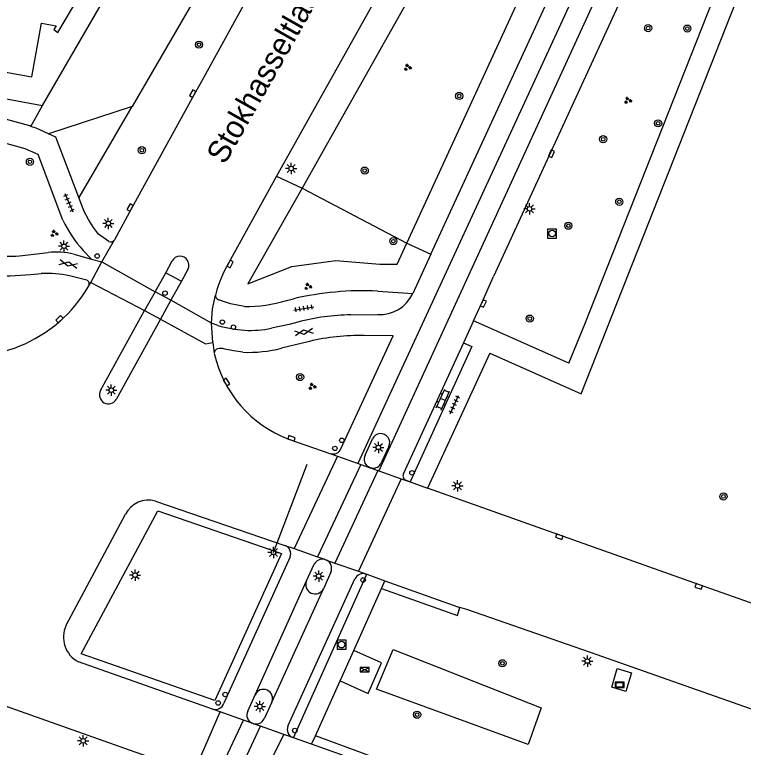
# Model space of a CAD drawing. Extents: x 132999 to 136000, y 398499 to 400501.
# Drawn here: x 133446.5 to 133527.8, y 399333.1 to 399414.8 of the extents above; entities that cross this region are included whole.
import ezdxf

# ---------------------------------------------------------------- set-up
doc = ezdxf.new("R2010")
doc.units = 0
for name, color, linetype in [('gg-afsc-hekwerk', 7, 'Continuous'), ('gg-anno-openbare ruimte label', 7, 'Continuous'), ('gg-bbg-hoofdgebouw', 7, 'Continuous'), ('gg-knt-verharding', 7, 'Continuous'), ('gg-knt-verharding nz', 7, 'Continuous'), ('gt-grn-groengrens', 7, 'Continuous'), ('gt-knt-lijn portaal', 7, 'Continuous'), ('gt-symb-boom', 7, 'Continuous'), ('gt-symb-drukknoppaal', 7, 'Continuous'), ('gt-symb-gesloten verharding', 7, 'Continuous'), ('gt-symb-groenvak', 7, 'Continuous'), ('gt-symb-klinker verharding', 7, 'Continuous'), ('gt-symb-kolk', 7, 'Continuous'), ('gt-symb-lichtmast', 7, 'Continuous'), ('gt-symb-reclamebord', 7, 'Continuous'), ('gt-symb-rioolschacht', 7, 'Continuous'), ('gt-symb-tegel verharding', 7, 'Continuous'), ('gt-symb-verkeersregelinstallatiekast', 7, 'Continuous'), ('gt-symb-verkeersregelinstallatiepaal', 7, 'Continuous')]:
    doc.layers.add(name, color=color, linetype=linetype)

# ---------------------------------------------------------------- blocks, each defined once
blk = doc.blocks.new('gt0-LMAST')
at = {"layer": 'gt-symb-lichtmast'}
for p, q in [((-0.182, 0.173), (-0.447, 0.438)), ((-0.005, 0.246), (-0.005, 0.621)), ((0.172, 0.173), (0.437, 0.438)), ((-0.255, -0.004), (-0.63, -0.004)), ((-0.182, -0.181), (-0.447, -0.446)), ((-0.005, -0.254), (-0.005, -0.629)), ((0.437, -0.446), (0.172, -0.181)), ((0.245, -0.004), (0.62, -0.004))]:
    blk.add_line(p, q, dxfattribs=at)
blk.add_circle((-0.005, -0.004), 0.25, dxfattribs=at)
blk = doc.blocks.new('gt0-VIPAAL')
at = {"layer": 'gt-symb-verkeersregelinstallatiepaal'}
blk.add_circle((0, 0), 0.25, dxfattribs=at)
blk = doc.blocks.new('gt0-DPAAL')
at = {"layer": 'gt-symb-drukknoppaal'}
blk.add_circle((0, 0), 0.25, dxfattribs=at)
blk = doc.blocks.new('gt0-RS')
at = {"layer": 'gt-symb-rioolschacht'}
blk.add_lwpolyline([(-0.5, -0.5), (0.5, -0.5), (0.5, 0.5), (-0.5, 0.5)], close=True, dxfattribs=at)
blk.add_circle((0, 0), 0.375, dxfattribs=at)
blk = doc.blocks.new('gt0-BOOM')
at = {"layer": 'gt-symb-boom'}
for radius in [0.4, 0.2]:
    blk.add_circle((0, 0), radius, dxfattribs=at)
blk = doc.blocks.new('gt0-KOLK')
at = {"layer": 'gt-symb-kolk'}
blk.add_lwpolyline([(0, 0), (0.375, 0), (0.375, 0.4), (-0.375, 0.4), (-0.375, 0), (0, 0)], dxfattribs=at)
blk = doc.blocks.new('gt0-RBORD')
at = {"layer": 'gt-symb-reclamebord'}
blk.add_lwpolyline([(-0.5, 0.295), (-0.5, -0.295), (0.5, -0.295), (0.5, 0.295), (-0.5, 0.295)], dxfattribs=at)
blk.add_lwpolyline([(-0.417, -0.212), (0.417, -0.212), (0.417, 0.212), (-0.417, 0.212)], close=True, dxfattribs=at)
blk = doc.blocks.new('gt0-VRIKST')
at = {"layer": 'gt-symb-verkeersregelinstallatiekast'}
for p, q in [((-0.501, -0.249), (0.501, 0.249)), ((-0.501, 0.249), (0.501, -0.249))]:
    blk.add_line(p, q, dxfattribs=at)
blk.add_lwpolyline([(0.501, 0.249), (-0.501, 0.249), (-0.501, -0.249), (0.501, -0.249)], close=True, dxfattribs=at)
blk = doc.blocks.new('gt0-TEG1')
at = {"layer": 'gt-symb-tegel verharding'}
for p, q in [((-1.125, 0), (1.125, 0)), ((-0.9, -0.25), (-0.9, 0.25)), ((-0.45, -0.25), (-0.45, 0.25)), ((0, -0.25), (0, 0.25)), ((0.45, -0.25), (0.45, 0.25)), ((0.9, -0.25), (0.9, 0.25))]:
    blk.add_line(p, q, dxfattribs=at)
blk = doc.blocks.new('gt0-GRVAK')
at = {"layer": 'gt-symb-groenvak'}
for p, q in [((-0.11, 0.189), (-0.228, 0.24)), ((-0.182, 0.153), (0.088, 0.153)), ((-0.091, 0.211), (-0.156, 0.322)), ((-0.047, 0.214), (-0.047, 0.393)), ((-0.004, 0.211), (0.061, 0.322)), ((0.015, 0.189), (0.133, 0.24)), ((0.262, -0.052), (0.197, 0.059)), ((0.305, -0.049), (0.305, 0.13)), ((0.349, -0.052), (0.414, 0.059)), ((-0.245, -0.228), (-0.363, -0.177)), ((-0.318, -0.264), (-0.047, -0.264)), ((-0.226, -0.206), (-0.291, -0.095)), ((-0.183, -0.203), (-0.183, -0.024)), ((-0.139, -0.206), (-0.074, -0.095)), ((-0.12, -0.228), (-0.002, -0.177)), ((0.243, -0.074), (0.125, -0.023)), ((0.17, -0.11), (0.441, -0.11)), ((0.368, -0.074), (0.486, -0.023))]:
    blk.add_line(p, q, dxfattribs=at)
blk = doc.blocks.new('gt0-GESVH1')
at = {"layer": 'gt-symb-gesloten verharding'}
for p, q in [((-0.992, -0.261), (0.008, 0.239)), ((0.008, -0.261), (-0.992, 0.239)), ((0.008, 0.239), (1.008, -0.261)), ((1.008, 0.239), (0.008, -0.261))]:
    blk.add_line(p, q, dxfattribs=at)
blk = doc.blocks.new('gt0-KL1')
at = {"layer": 'gt-symb-klinker verharding'}
for p, q in [((-1.15, 0.3), (1.15, 0.3)), ((-1, -0.3), (-1, 0.3)), ((-0.5, 0.3), (-0.5, 0.45)), ((0, -0.3), (0, 0.3)), ((0.5, 0.3), (0.5, 0.45)), ((1, -0.3), (1, 0.3)), ((-1.15, -0.3), (1.15, -0.3)), ((-0.5, -0.45), (-0.5, -0.3)), ((0.5, -0.45), (0.5, -0.3))]:
    blk.add_line(p, q, dxfattribs=at)

msp = doc.modelspace()

# ---------------------------------------------------------------- linework, layer by layer
at = {"layer": 'gg-afsc-hekwerk'}
msp.add_line((133449.585, 399404.679), (133459.657, 399422.023), dxfattribs=at)
msp.add_lwpolyline([(133421.766, 399423.752), (133419.266, 399410.285), (133449.585, 399404.679)], dxfattribs=at)
at = {"layer": 'gg-bbg-hoofdgebouw'}
msp.add_lwpolyline([(133455.984, 399420.773), (133455.463, 399420.868), (133454.612, 399419.426), (133450.595, 399420.156), (133450.876, 399421.701), (133430.349, 399425.428), (133427.849, 399411.582), (133448.389, 399407.873), (133449.471, 399413.89), (133451.118, 399413.593), (133450.847, 399413.15), (133451.311, 399412.85), (133455.984, 399420.773)], dxfattribs=at)
at = {"layer": 'gg-knt-verharding'}
for p, q in [((133522.301, 399434.265), (133499.907, 399385.599)), ((133492.915, 399388.109), (133506.946, 399418.557)), ((133475.71, 399396.797), (133470.348, 399387.106)), ((133456.984, 399389.525), (133455.838, 399390.329)), ((133456.215, 399387.231), (133457.621, 399389.703)), ((133447.042, 399387.912), (133450.216, 399388.279)), ((133454.114, 399388.522), (133455.069, 399387.533)), ((133453.071, 399388.108), (133455.069, 399387.533)), ((133455.069, 399387.533), (133456.215, 399387.231)), ((133463.355, 399386.012), (133464.052, 399387.345)), ((133492.915, 399388.109), (133490.894, 399383.698)), ((133448.277, 399385.848), (133449.462, 399385.946)), ((133462.176, 399383.909), (133463.355, 399386.012)), ((133463.355, 399386.012), (133465.11, 399385.094)), ((133465.813, 399386.406), (133465.11, 399385.094)), ((133454.533, 399385.189), (133452.62, 399385.697)), ((133454.602, 399385.153), (133454.533, 399385.189)), ((133465.11, 399385.094), (133463.899, 399382.966)), ((133462.176, 399383.909), (133460.992, 399381.81)), ((133463.899, 399382.966), (133462.176, 399383.909)), ((133468.919, 399383.669), (133468.889, 399383.533)), ((133487.012, 399383.98), (133490.894, 399383.698)), ((133463.899, 399382.966), (133462.765, 399380.869)), ((133476.822, 399382.931), (133477.584, 399383.124)), ((133456.065, 399372.881), (133460.992, 399381.81)), ((133460.992, 399381.81), (133462.765, 399380.869)), ((133462.765, 399380.869), (133457.82, 399371.89)), ((133483.985, 399381.332), (133486.998, 399381.378)), ((133469.168, 399380.162), (133468.455, 399380.394)), ((133497.662, 399380.673), (133496.556, 399378.211)), ((133508.305, 399375.941), (133497.662, 399380.673)), ((133479.373, 399378.371), (133476.27, 399377.603)), ((133496.556, 399378.211), (133489.843, 399363.543)), ((133499.503, 399377.059), (133492.561, 399362.008)), ((133477.031, 399367.472), (133481.75, 399365.841)), ((133485.577, 399365.677), (133486.429, 399367.485)), ((133488.217, 399366.64), (133487.393, 399364.836)), ((133486.141, 399364.281), (133485.948, 399364.372)), ((133486.347, 399364.233), (133486.141, 399364.281)), ((133490.149, 399362.903), (133490.597, 399362.702)), ((133490.597, 399362.702), (133492.561, 399362.008)), ((133462.198, 399360.565), (133476.641, 399355.609)), ((133452.238, 399346.707), (133458.844, 399359.084)), ((133477.224, 399354.327), (133469.826, 399337.997)), ((133481.044, 399354.06), (133481.284, 399353.976)), ((133479.039, 399351.653), (133479.916, 399353.524)), ((133477.587, 399334.142), (133485.797, 399352.391)), ((133481.75, 399352.62), (133480.932, 399350.773)), ((133485.713, 399352.421), (133485.797, 399352.391)), ((133485.797, 399352.391), (133487.795, 399351.675)), ((133476.968, 399335.447), (133484.439, 399351.879)), ((133487.405, 399350.806), (133487.795, 399351.675)), ((133484.312, 399343.905), (133487.405, 399350.806)), ((133482.79, 399340.509), (133484.312, 399343.905)), ((133468.555, 399337.358), (133453.602, 399342.632)), ((133480.041, 399334.376), (133482.79, 399340.509)), ((133472.487, 399337.127), (133473.318, 399338.954)), ((133475.185, 399338.136), (133474.319, 399336.265)), ((133473.149, 399335.719), (133472.984, 399335.777)), ((133479.624, 399333.445), (133480.041, 399334.376)), ((133477.587, 399334.142), (133477.523, 399334.165)), ((133479.624, 399333.445), (133477.587, 399334.142)), ((133486.751, 399330.908), (133479.624, 399333.445))]:
    msp.add_line(p, q, dxfattribs=at)
for points in [[(133499.503, 399377.059), (133509.678, 399372.529), (133528.686, 399420.698), (133530.298, 399424.697), (133531.741, 399428.19), (133534.128, 399433.743)], [(133508.305, 399375.941), (133510.087, 399380.304), (133530.04, 399430.77)], [(133478.932, 399428.488), (133473.018, 399417.751), (133467.138, 399407.03)], [(133492.409, 399426.628), (133488.064, 399418.901), (133475.71, 399396.797)], [(133448.305, 399402.365), (133448.172, 399402.413), (133442.409, 399403.985), (133438.494, 399404.922), (133406.231, 399410.807)], [(133467.138, 399407.03), (133466.532, 399405.925), (133459.537, 399393.215), (133457.621, 399389.703)], [(133451.869, 399391.912), (133449.097, 399399.236), (133447.668, 399399.872), (133441.893, 399401.456), (133437.999, 399402.416), (133431.049, 399403.664)], [(133450.278, 399401.547), (133448.897, 399402.149), (133448.305, 399402.365)], [(133453.653, 399394.439), (133451.085, 399401.172), (133450.278, 399401.547)], [(133455.838, 399390.329), (133455.287, 399391.064), (133454.731, 399391.98), (133454.254, 399392.864), (133453.653, 399394.439)], [(133497.662, 399380.673), (133498.592, 399382.681), (133499.907, 399385.599)], [(133468.455, 399380.394), (133468.545, 399381.993), (133468.889, 399383.533)], [(133472.118, 399382.263), (133470.557, 399382.545), (133469.219, 399383.025)], [(133478.091, 399380.534), (133477.12, 399380.274), (133475.156, 399379.839)], [(133482.893, 399366.378), (133488.707, 399378.995), (133485.485, 399379.028)], [(133496.556, 399378.211), (133497.505, 399377.793), (133490.597, 399362.702)], [(133471.948, 399377.155), (133470.889, 399377.31), (133469.918, 399377.501)], [(133554.374, 399340.129), (133538.484, 399345.714), (133522.879, 399351.222), (133492.561, 399362.008)], [(133468.821, 399338.305), (133453.91, 399343.51), (133462.445, 399359.47), (133476.252, 399354.697), (133468.821, 399338.305)], [(133487.795, 399351.675), (133495.93, 399348.757), (133496.167, 399348.688)], [(133487.405, 399350.806), (133495.903, 399347.785), (133496.167, 399348.688)], [(133839.933, 399236.85), (133839.508, 399236.824), (133826.913, 399239.733), (133811.621, 399243.635), (133794.803, 399248.094), (133776.566, 399253.115), (133751.016, 399260.549), (133724.082, 399269.019), (133708.178, 399274.289), (133692.335, 399279.735), (133664.744, 399289.381), (133636.571, 399299.262), (133551.819, 399329.199), (133510.739, 399343.662), (133496.924, 399348.467), (133496.167, 399348.688)], [(133466.034, 399330.433), (133459.945, 399332.563), (133427.907, 399343.889), (133426.613, 399344.343)], [(133482.79, 399340.509), (133485.93, 399339.102), (133487.413, 399342.516), (133484.312, 399343.905)], [(133513.095, 399339.813), (133513.723, 399341.892), (133515.298, 399341.411), (133514.67, 399339.332), (133513.095, 399339.813)], [(133486.751, 399330.908), (133487.015, 399331.789), (133480.041, 399334.376)]]:
    msp.add_lwpolyline(points, dxfattribs=at)
for centre, radius, start, end in [((133464.913, 399398.112), 14.442, 205.42197, 221.60642), ((133457.204, 399389.965), 0.492, 243.37005, 327.85438), ((133445.564, 399412.925), 25.057, 257.72743, 273.38114), ((133451.206, 399380.897), 7.448, 75.5023, 97.64244), ((133464.934, 399386.878), 0.998, 331.7504, 152.11475), ((133483.974, 399379.425), 15.642, 150.5904, 164.25749), ((133445.451, 399411.14), 25.45, 255.72914, 276.37443), ((133450.094, 399373.809), 12.154, 78.00343, 92.97998), ((133454.36, 399384.776), 0.448, 333.48655, 57.32595), ((133441.089, 399392.483), 15.794, 254.45407, 329.95747), ((133469.382, 399383.492), 0.495, 175.28842, 250.72759), ((133485.359, 399349.843), 34.177, 87.22693, 103.14878), ((133487.236, 399385.41), 4.039, 266.62829, 334.91783), ((133472.251, 399398.225), 15.962, 269.52338, 286.64132), ((133484.306, 399356.795), 24.539, 90.74969, 104.67131), ((133472.787, 399391.587), 11.985, 252.42389, 281.40088), ((133484.999, 399354.79), 24.243, 88.85161, 103.41912), ((133469.263, 399377.056), 0.503, 106.96493, 181.69789), ((133469.471, 399376.498), 1.098, 65.99539, 108.8643), ((133472.494, 399392.959), 15.813, 268.02093, 283.81487), ((133481.804, 399379.956), 13.366, 192.5989, 249.07833), ((133456.956, 399372.409), 1.008, 152.11382, 328.98175), ((133487.34, 399367.099), 0.99, 332.35644, 157.05318), ((133482, 399366.794), 0.985, 255.31279, 335.01702), ((133486.473, 399365.226), 1.003, 153.28873, 238.45124), ((133486.471, 399365.226), 1.001, 262.87757, 337.04777), ((133490.306, 399363.371), 0.494, 159.63402, 251.47324), ((133461.423, 399357.781), 2.89, 74.45343, 153.19546), ((133476.279, 399354.671), 1.006, 340.00496, 68.90315), ((133480.828, 399353.059), 1.024, 77.83275, 152.99926), ((133480.829, 399353.061), 1.022, 334.39939, 63.53198), ((133485.398, 399351.392), 1.076, 73.0053, 153.08758), ((133480.001, 399351.246), 1.044, 157.07858, 333.05676), ((133454.996, 399345.364), 3.067, 154.03848, 242.97477), ((133474.247, 399338.534), 1.019, 336.98585, 155.69423), ((133468.862, 399338.331), 1.021, 252.51214, 340.87013), ((133473.404, 399336.698), 1.012, 154.91802, 245.50416), ((133473.404, 399336.698), 1.012, 255.38078, 334.65301), ((133477.886, 399335.083), 0.988, 158.40692, 248.41032)]:
    msp.add_arc(centre, radius, start, end, dxfattribs=at)
at = {"layer": 'gg-knt-verharding nz'}
for p, q in [((133454.971, 399384.96), (133456.215, 399387.231)), ((133456.215, 399387.231), (133462.176, 399383.909)), ((133454.761, 399384.576), (133454.971, 399384.96)), ((133454.971, 399384.96), (133460.992, 399381.81)), ((133468.455, 399380.394), (133463.899, 399382.966)), ((133468.586, 399378.243), (133468.455, 399380.394)), ((133468.586, 399378.243), (133468.76, 399377.041)), ((133482.513, 399365.57), (133477.659, 399355.251)), ((133481.75, 399365.841), (133482.513, 399365.57)), ((133482.513, 399365.57), (133484.794, 399364.759)), ((133485.099, 399364.651), (133480.289, 399354.326)), ((133484.801, 399364.774), (133484.794, 399364.759)), ((133484.794, 399364.759), (133485.099, 399364.651)), ((133485.099, 399364.651), (133486.141, 399364.281)), ((133486.997, 399363.978), (133482.224, 399353.646)), ((133486.141, 399364.281), (133486.997, 399363.978)), ((133486.997, 399363.978), (133487.132, 399363.93)), ((133487.132, 399363.93), (133489.615, 399363.05)), ((133489.615, 399363.05), (133484.833, 399352.729)), ((133489.615, 399363.05), (133490.597, 399362.702)), ((133476.641, 399355.609), (133477.659, 399355.251)), ((133477.659, 399355.251), (133480.289, 399354.326)), ((133480.289, 399354.326), (133481.044, 399354.06)), ((133481.284, 399353.976), (133482.224, 399353.646)), ((133482.224, 399353.646), (133484.833, 399352.729)), ((133484.833, 399352.729), (133485.713, 399352.421)), ((133473.318, 399338.954), (133479.039, 399351.653)), ((133475.185, 399338.136), (133480.932, 399350.773)), ((133466.472, 399330.281), (133469.415, 399337.051)), ((133469.415, 399337.051), (133468.555, 399337.358)), ((133472.014, 399336.124), (133469.415, 399337.051)), ((133468.866, 399329.451), (133472.014, 399336.124)), ((133472.984, 399335.777), (133472.014, 399336.124)), ((133470.764, 399328.777), (133473.928, 399335.442)), ((133473.928, 399335.442), (133473.149, 399335.719)), ((133476.511, 399334.524), (133473.928, 399335.442)), ((133473.221, 399327.886), (133476.511, 399334.524)), ((133477.523, 399334.165), (133476.511, 399334.524))]:
    msp.add_line(p, q, dxfattribs=at)
for points in [[(133484.801, 399364.774), (133526.234, 399454.571), (133534.976, 399473.392), (133549.751, 399503.714), (133570.79, 399545.135), (133645.619, 399690.637), (133657.396, 399714.719), (133666.057, 399733.64), (133674.538, 399753.344), (133681.077, 399769.554), (133690.215, 399793.226), (133695.887, 399808.938)], [(133526.219, 399449.197), (133523.127, 399442.391), (133487.132, 399363.93)], [(133462.765, 399380.869), (133467.79, 399378.101), (133468.586, 399378.243)]]:
    msp.add_lwpolyline(points, dxfattribs=at)
at = {"layer": 'gt-grn-groengrens'}
for p, q in [((133483.566, 399445.873), (133459.608, 399404.589)), ((133495.214, 399425.013), (133478.547, 399395.482)), ((133490.236, 399389.344), (133504.342, 399420.011)), ((133448.305, 399402.365), (133449.585, 399404.679)), ((133459.608, 399404.589), (133450.278, 399401.547)), ((133453.695, 399394.413), (133459.608, 399404.589)), ((133475.71, 399396.797), (133478.547, 399395.482)), ((133478.547, 399395.482), (133490.236, 399389.344)), ((133453.695, 399394.413), (133453.653, 399394.439)), ((133490.236, 399389.344), (133492.915, 399388.109))]:
    msp.add_line(p, q, dxfattribs=at)
for points in [[(133478.547, 399395.482), (133472.506, 399384.779), (133477.416, 399386.717), (133482.329, 399387.4), (133487.243, 399386.99), (133489.153, 399386.99), (133490.236, 399389.344)], [(133505.237, 399337.49), (133503.792, 399333.412), (133486.868, 399339.578), (133488.73, 399344.006), (133505.237, 399337.49)]]:
    msp.add_lwpolyline(points, dxfattribs=at)
at = {"layer": 'gt-knt-lijn portaal'}
msp.add_line((133475.362, 399354.834), (133479.114, 399364.674), dxfattribs=at)

# ---------------------------------------------------------------- block references
at = {"layer": 'gt-symb-boom'}
for p in [(133517.162, 399413.323), (133521.54, 399413.269), (133467.053, 399411.478), (133496.084, 399405.756), (133518.275, 399402.699), (133512.147, 399400.929), (133460.672, 399399.7), (133448.193, 399398.407), (133485.542, 399397.427), (133513.944, 399393.949), (133508.258, 399391.278), (133488.736, 399389.547), (133503.957, 399380.916), (133478.337, 399374.394), (133525.567, 399361.078), (133500.91, 399342.461), (133491.386, 399336.725)]:
    msp.add_blockref('gt0-BOOM', p, dxfattribs=at)
at = {"layer": 'gt-symb-drukknoppaal'}
for p in [(133470.893, 399379.967), (133482.986, 399367.335), (133469.98, 399338.979)]:
    msp.add_blockref('gt0-DPAAL', p, dxfattribs=at)
at = {"layer": 'gt-symb-gesloten verharding'}
for p, rotation in [((133452.478, 399387.01), -12.354826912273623), ((133478.748, 399379.417), 8.105793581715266)]:
    msp.add_blockref('gt0-GESVH1', p, dxfattribs=dict(at, rotation=rotation))
at = {"layer": 'gt-symb-groenvak'}
for p in [(133490.32, 399408.934), (133514.888, 399405.261), (133450.895, 399390.408), (133479.21, 399384.498), (133479.672, 399373.346)]:
    msp.add_blockref('gt0-GRVAK', p, dxfattribs=at)
at = {"layer": 'gt-symb-klinker verharding', "rotation": 65.79315601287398}
msp.add_blockref('gt0-KL1', (133494.266, 399371.883), dxfattribs=at)
at = {"layer": 'gt-symb-kolk'}
for p, rotation in [((133466.532, 399405.925), 61.25815038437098), ((133506.207, 399399.394), -114.6430952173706), ((133459.537, 399393.215), 61.17506377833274), ((133470.348, 399387.106), -116.55422431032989), ((133498.592, 399382.681), -114.84720565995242), ((133451.629, 399380.714), 44.67475108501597), ((133469.958, 399373.729), -56.77992637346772), ((133477.31, 399367.376), -19.062696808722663), ((133507.321, 399356.765), 160.4498525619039), ((133522.879, 399351.222), 160.38851793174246)]:
    msp.add_blockref('gt0-KOLK', p, dxfattribs=dict(at, rotation=rotation))
at = {"layer": 'gt-symb-lichtmast'}
for p in [(133477.35, 399397.668), (133503.94, 399393.171), (133456.942, 399391.539), (133451.997, 399388.99), (133457.277, 399372.93), (133487.072, 399366.548), (133495.893, 399362.262), (133475.362, 399354.834), (133459.925, 399352.297), (133480.411, 399352.194), (133510.389, 399342.711), (133473.847, 399337.652), (133454.132, 399333.818)]:
    msp.add_blockref('gt0-LMAST', p, dxfattribs=at)
at = {"layer": 'gt-symb-reclamebord'}
msp.add_blockref('gt0-RBORD', (133513.978, 399340.054), dxfattribs=at)
at = {"layer": 'gt-symb-rioolschacht'}
for p in [(133506.449, 399390.407), (133482.96, 399344.547)]:
    msp.add_blockref('gt0-RS', p, dxfattribs=at)
at = {"layer": 'gt-symb-tegel verharding'}
for p, rotation in [((133452.544, 399393.842), -66.61335784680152), ((133478.749, 399382.056), 9.443474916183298), ((133495.554, 399371.322), 65.48492926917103)]:
    msp.add_blockref('gt0-TEG1', p, dxfattribs=dict(at, rotation=rotation))
at = {"layer": 'gt-symb-verkeersregelinstallatiekast'}
msp.add_blockref('gt0-VRIKST', (133485.544, 399341.748), dxfattribs=at)
at = {"layer": 'gt-symb-verkeersregelinstallatiepaal'}
for p in [(133455.699, 399387.893), (133463.255, 399383.753), (133469.657, 399380.528), (133482.215, 399366.433), (133490.819, 399363.702), (133485.365, 399351.746), (133469.19, 399338.033), (133477.748, 399334.969)]:
    msp.add_blockref('gt0-VIPAAL', p, dxfattribs=at)

# ---------------------------------------------------------------- texts
at = {"layer": 'gg-anno-openbare ruimte label'}
msp.add_text('Stokhasseltlaan', height=2.5, rotation=60.5, dxfattribs=at).set_placement((133469.928, 399397.998))

doc.saveas('drawing.dxf')
